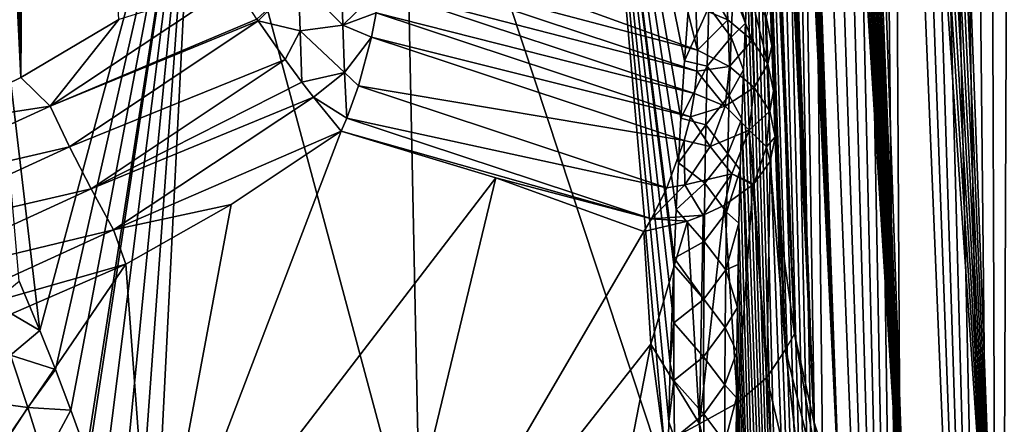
# Model space of a CAD drawing. Header units: metres. Extents: x -109 to 109, y -452 to 89.
# Tile 425 of 656: x 83.18 to 94.08, y -51.73 to -47.25. Entities that reach past the tile are written whole.
import ezdxf

# ---------------------------------------------------------------- set-up
doc = ezdxf.new("R2010")
doc.units = ezdxf.units.M
doc.layers.add('solid_k244270000c71_000_01_01', color=7, linetype='CONTINUOUS')

msp = doc.modelspace()

# ---------------------------------------------------------------- linework, layer by layer
at = {"layer": 'solid_k244270000c71_000_01_01'}
for points in [[(93.016342, -54.149315, 52.726425), (92.082939, -27.115461, 32.850582), (91.948006, -27.236088, 33.36858)], [(94.02282, -55.41444, 51.15097), (92.217461, -27.051338, 32.405468), (92.082939, -27.115461, 32.850582)], [(93.016342, -54.149315, 52.726425), (94.02282, -55.41444, 51.15097), (92.082939, -27.115461, 32.850582)], [(94.02282, -55.41444, 51.15097), (92.349197, -27.033031, 32.026413), (92.217461, -27.051338, 32.405468)], [(94.02282, -55.41444, 51.15097), (92.477654, -27.051043, 31.70277), (92.349197, -27.033031, 32.026413)], [(94.02282, -55.41444, 51.15097), (92.603394, -27.098083, 31.423885), (92.477654, -27.051043, 31.70277)], [(94.02282, -55.41444, 51.15097), (92.727791, -27.16997, 31.180613), (92.603394, -27.098083, 31.423885)], [(93.016342, -54.149315, 52.726425), (91.948006, -27.236088, 33.36858), (91.881203, -27.320484, 33.656384)], [(94.02282, -55.41444, 51.15097), (92.852615, -27.264616, 30.96558), (92.727791, -27.16997, 31.180613)], [(93.016342, -54.149315, 52.726425), (91.881203, -27.320484, 33.656384), (91.815262, -27.423334, 33.964935)], [(94.02282, -55.41444, 51.15097), (92.979492, -27.381588, 30.773851), (92.852615, -27.264616, 30.96558)], [(93.016342, -54.149315, 52.726425), (91.815262, -27.423334, 33.964935), (91.750412, -27.545359, 34.294739)], [(95.265472, -56.383541, 49.535446), (93.110634, -27.522493, 30.601496), (92.979492, -27.381588, 30.773851)], [(94.02282, -55.41444, 51.15097), (95.265472, -56.383541, 49.535446), (92.979492, -27.381588, 30.773851)], [(93.016342, -54.149315, 52.726425), (91.750412, -27.545359, 34.294739), (91.686974, -27.688744, 34.64727)], [(95.265472, -56.383541, 49.535446), (93.248306, -27.690174, 30.446127), (93.110634, -27.522493, 30.601496)], [(93.016342, -54.149315, 52.726425), (91.686974, -27.688744, 34.64727), (91.625206, -27.8547, 35.023323)], [(95.265472, -56.383541, 49.535446), (93.395241, -27.889816, 30.306898), (93.248306, -27.690174, 30.446127)], [(93.016342, -54.149315, 52.726425), (91.625206, -27.8547, 35.023323), (91.565407, -28.044769, 35.423889)], [(95.265472, -56.383541, 49.535446), (93.554832, -28.128473, 30.18388), (93.395241, -27.889816, 30.306898)], [(82.094849, -48.424351, 59.660351), (83.193497, -47.888908, 59.756741), (82.230133, -28.079182, 44.385303)], [(83.193497, -47.888908, 59.756741), (82.395798, -28.497026, 44.770954), (82.230133, -28.079182, 44.385303)], [(93.016342, -54.149315, 52.726425), (91.565407, -28.044769, 35.423889), (91.507889, -28.261427, 35.850639)], [(95.265472, -56.383541, 49.535446), (93.730324, -28.415083, 30.079674), (93.554832, -28.128473, 30.18388)], [(93.016342, -54.149315, 52.726425), (91.507889, -28.261427, 35.850639), (91.452904, -28.505627, 36.304226)], [(95.265472, -56.383541, 49.535446), (93.925484, -28.761179, 29.998798), (93.730324, -28.415083, 30.079674)], [(83.193497, -47.888908, 59.756741), (82.56205, -28.936354, 45.17532), (82.395798, -28.497026, 44.770954)], [(93.016342, -54.149315, 52.726425), (91.452904, -28.505627, 36.304226), (91.400795, -28.780434, 36.786678)], [(95.265472, -56.383541, 49.535446), (94.142647, -29.17742, 29.948421), (93.925484, -28.761179, 29.998798)], [(92.255585, -52.589005, 54.250748), (91.400795, -28.780434, 36.786678), (91.351852, -29.087515, 37.299065)], [(92.255585, -52.589005, 54.250748), (93.016342, -54.149315, 52.726425), (91.400795, -28.780434, 36.786678)], [(83.193497, -47.888908, 59.756741), (82.686806, -29.281778, 45.492142), (82.56205, -28.936354, 45.17532)], [(92.255585, -52.589005, 54.250748), (91.351852, -29.087515, 37.299065), (91.321136, -29.311329, 37.658035)], [(83.193497, -47.888908, 59.756741), (82.811523, -29.641489, 45.821014), (82.686806, -29.281778, 45.492142)], [(92.255585, -52.589005, 54.250748), (91.321136, -29.311329, 37.658035), (91.292068, -29.551212, 38.031395)], [(83.193497, -47.888908, 59.756741), (82.936333, -30.014673, 46.1614), (82.811523, -29.641489, 45.821014)], [(92.255585, -52.589005, 54.250748), (91.292068, -29.551212, 38.031395), (91.264786, -29.808813, 38.420174)], [(92.255585, -52.589005, 54.250748), (91.264786, -29.808813, 38.420174), (91.239311, -30.083542, 38.824005)], [(83.193497, -47.888908, 59.756741), (83.060883, -30.403023, 46.514423), (82.936333, -30.014673, 46.1614)], [(92.255585, -52.589005, 54.250748), (91.239311, -30.083542, 38.824005), (91.215836, -30.377831, 39.244339)], [(83.193497, -47.888908, 59.756741), (83.184921, -30.807961, 46.88102), (83.060883, -30.403023, 46.514423)], [(92.255585, -52.589005, 54.250748), (91.215836, -30.377831, 39.244339), (91.194405, -30.691626, 39.681168)], [(91.97229, -51.695942, 54.988487), (91.194405, -30.691626, 39.681168), (91.175125, -31.026051, 40.135098)], [(91.97229, -51.695942, 54.988487), (92.255585, -52.589005, 54.250748), (91.194405, -30.691626, 39.681168)], [(83.193497, -47.888908, 59.756741), (83.308708, -31.228159, 47.26033), (83.184921, -30.807961, 46.88102)], [(91.97229, -51.695942, 54.988487), (91.175125, -31.026051, 40.135098), (91.15818, -31.383402, 40.607445)], [(83.193497, -47.888908, 59.756741), (84.278717, -47.246174, 59.869385), (83.308708, -31.228159, 47.26033)], [(91.97229, -51.695942, 54.988487), (91.15818, -31.383402, 40.607445), (91.143555, -31.762846, 41.097729)], [(91.97229, -51.695942, 54.988487), (91.143555, -31.762846, 41.097729), (91.134247, -32.063923, 41.478264)], [(91.97229, -51.695942, 54.988487), (91.134247, -32.063923, 41.478264), (91.126427, -32.379814, 41.870167)], [(91.97229, -51.695942, 54.988487), (91.126427, -32.379814, 41.870167), (91.120041, -32.709656, 42.272972)], [(91.97229, -51.695942, 54.988487), (91.120041, -32.709656, 42.272972), (91.115211, -33.05529, 42.687588)], [(91.97229, -51.695942, 54.988487), (91.115211, -33.05529, 42.687588), (91.112045, -33.41827, 43.114777)], [(91.757278, -50.725632, 55.706089), (91.112045, -33.41827, 43.114777), (91.110443, -33.797138, 43.553852)], [(91.757278, -50.725632, 55.706089), (91.97229, -51.695942, 54.988487), (91.112045, -33.41827, 43.114777)], [(91.757278, -50.725632, 55.706089), (91.110443, -33.797138, 43.553852), (91.110504, -34.193455, 44.005501)], [(91.757278, -50.725632, 55.706089), (91.110504, -34.193455, 44.005501), (91.112358, -34.609577, 44.470798)], [(91.757278, -50.725632, 55.706089), (91.112358, -34.609577, 44.470798), (91.115105, -34.9562, 44.852654)], [(91.757278, -50.725632, 55.706089), (91.115105, -34.9562, 44.852654), (91.118935, -35.314785, 45.242928)], [(91.757278, -50.725632, 55.706089), (91.118935, -35.314785, 45.242928), (91.123947, -35.686813, 45.642223)], [(91.757278, -50.725632, 55.706089), (91.123947, -35.686813, 45.642223), (91.130203, -36.073765, 46.05114)], [(91.757278, -50.725632, 55.706089), (91.130203, -36.073765, 46.05114), (91.137665, -36.475231, 46.469528)], [(91.757278, -50.725632, 55.706089), (91.137665, -36.475231, 46.469528), (91.146271, -36.890274, 46.896996)], [(91.757278, -50.725632, 55.706089), (91.146271, -36.890274, 46.896996), (91.156105, -37.320793, 47.33427)], [(91.613777, -49.67606, 56.39986), (91.156105, -37.320793, 47.33427), (91.167252, -37.768696, 47.782082)], [(91.613777, -49.67606, 56.39986), (91.757278, -50.725632, 55.706089), (91.156105, -37.320793, 47.33427)], [(91.613777, -49.67606, 56.39986), (91.167252, -37.768696, 47.782082), (91.179695, -38.234394, 48.240643)], [(94.022644, -67.019218, 34.577629), (93.244164, -38.08292, 15.600641), (93.391479, -38.019226, 15.836111)], [(94.022644, -67.019218, 34.577629), (93.391479, -38.019226, 15.836111), (93.550964, -37.984489, 16.102036)], [(94.022644, -67.019218, 34.577629), (93.550964, -37.984489, 16.102036), (93.726509, -37.983807, 16.406855)], [(94.022644, -67.019218, 34.577629), (93.726509, -37.983807, 16.406855), (93.921356, -38.025181, 16.758844)], [(94.022644, -67.019218, 34.577629), (93.921356, -38.025181, 16.758844), (94.138138, -38.119164, 17.166239)], [(94.022644, -67.019218, 34.577629), (93.106247, -38.172516, 15.389776), (93.244164, -38.08292, 15.600641)], [(95.265274, -65.832581, 36.040886), (94.022644, -67.019218, 34.577629), (94.138138, -38.119164, 17.166239)], [(91.613777, -49.67606, 56.39986), (91.179695, -38.234394, 48.240643), (91.193314, -38.715984, 48.70929)], [(94.022644, -67.019218, 34.577629), (92.97493, -38.287556, 15.198542), (93.106247, -38.172516, 15.389776)], [(94.022644, -67.019218, 34.577629), (92.847725, -38.429184, 15.022923), (92.97493, -38.287556, 15.198542)], [(93.016296, -68.066841, 32.850117), (92.722656, -38.600571, 14.860564), (92.847725, -38.429184, 15.022923)], [(94.022644, -67.019218, 34.577629), (93.016296, -68.066841, 32.850117), (92.847725, -38.429184, 15.022923)], [(93.016296, -68.066841, 32.850117), (92.597656, -38.807274, 14.709655), (92.722656, -38.600571, 14.860564)], [(91.613777, -49.67606, 56.39986), (91.193314, -38.715984, 48.70929), (91.20562, -39.130898, 49.107937)], [(93.016296, -68.066841, 32.850117), (92.471344, -39.056278, 14.570004), (92.597656, -38.807274, 14.709655)], [(90.683044, -47.586914, 58.376957), (90.664322, -47.10141, 58.008484), (88.514854, -38.917656, 52.655231)], [(88.974243, -46.966763, 59.262623), (90.683044, -47.586914, 58.376957), (88.514854, -38.917656, 52.655231)], [(93.016296, -68.066841, 32.850117), (92.342567, -39.357655, 14.442955), (92.471344, -39.056278, 14.570004)], [(91.613777, -49.67606, 56.39986), (91.20562, -39.130898, 49.107937), (91.218849, -39.55954, 49.514336)], [(93.016296, -68.066841, 32.850117), (92.210732, -39.723488, 14.331423), (92.342567, -39.357655, 14.442955)], [(91.613777, -49.67606, 56.39986), (91.218849, -39.55954, 49.514336), (91.233032, -40.003204, 49.928848)], [(93.016296, -68.066841, 32.850117), (92.076813, -40.165485, 14.241096), (92.210732, -39.723488, 14.331423)], [(91.613777, -49.67606, 56.39986), (91.233032, -40.003204, 49.928848), (91.248077, -40.460247, 50.350918)], [(93.016296, -68.066841, 32.850117), (91.942688, -40.69426, 14.178947), (92.076813, -40.165485, 14.241096)], [(91.613777, -49.67606, 56.39986), (91.248077, -40.460247, 50.350918), (91.263924, -40.930107, 50.780407)], [(92.255592, -68.965515, 30.86268), (91.810715, -41.319534, 14.152598), (91.942688, -40.69426, 14.178947)], [(93.016296, -68.066841, 32.850117), (92.255592, -68.965515, 30.86268), (91.942688, -40.69426, 14.178947)], [(91.613777, -49.67606, 56.39986), (91.263924, -40.930107, 50.780407), (91.280655, -41.414848, 51.218006)], [(91.613777, -49.67606, 56.39986), (91.280655, -41.414848, 51.218006), (91.295738, -41.843742, 51.600079)], [(92.255592, -68.965515, 30.86268), (91.746254, -41.671303, 14.155176), (91.810715, -41.319534, 14.152598)], [(92.255592, -68.965515, 30.86268), (91.68322, -42.051617, 14.170082), (91.746254, -41.671303, 14.155176)], [(91.613777, -49.67606, 56.39986), (91.295738, -41.843742, 51.600079), (91.311546, -42.286373, 51.989071)], [(92.255592, -68.965515, 30.86268), (91.621849, -42.461643, 14.198122), (91.68322, -42.051617, 14.170082)], [(91.613777, -49.67606, 56.39986), (91.311546, -42.286373, 51.989071), (91.328094, -42.743824, 52.385914)], [(92.255592, -68.965515, 30.86268), (91.562416, -42.902866, 14.240331), (91.621849, -42.461643, 14.198122)], [(90.351044, -52.362946, 15.43154), (87.416039, -43.466736, 10.562274), (89.495529, -42.545303, 11.878214)], [(90.365959, -51.6982, 15.211625), (90.351044, -52.362946, 15.43154), (89.495529, -42.545303, 11.878214)], [(90.383202, -51.058437, 15.008201), (90.365959, -51.6982, 15.211625), (89.495529, -42.545303, 11.878214)], [(90.403549, -50.445267, 14.821859), (90.383202, -51.058437, 15.008201), (89.495529, -42.545303, 11.878214)], [(90.421982, -49.961697, 14.680727), (90.403549, -50.445267, 14.821859), (89.495529, -42.545303, 11.878214)], [(90.424957, -49.887695, 14.659566), (90.421982, -49.961697, 14.680727), (89.495529, -42.545303, 11.878214)], [(90.44812, -49.349968, 14.509502), (90.424957, -49.887695, 14.659566), (89.495529, -42.545303, 11.878214)], [(90.473724, -48.833496, 14.372313), (90.44812, -49.349968, 14.509502), (89.495529, -42.545303, 11.878214)], [(90.501228, -48.336502, 14.246622), (90.473724, -48.833496, 14.372313), (89.495529, -42.545303, 11.878214)], [(90.540245, -47.701889, 14.095153), (90.501228, -48.336502, 14.246622), (89.495529, -42.545303, 11.878214)], [(90.582756, -47.100498, 13.9625), (90.540245, -47.701889, 14.095153), (89.495529, -42.545303, 11.878214)], [(91.613777, -49.67606, 56.39986), (91.328094, -42.743824, 52.385914), (91.345345, -43.215595, 52.791397)], [(92.255592, -68.965515, 30.86268), (91.505249, -43.377674, 14.298508), (91.562416, -42.902866, 14.240331)], [(91.613777, -49.67606, 56.39986), (91.345345, -43.215595, 52.791397), (91.363228, -43.700527, 53.203915)], [(92.255592, -68.965515, 30.86268), (91.4506, -43.887009, 14.373331), (91.505249, -43.377674, 14.298508)], [(87.621178, -53.464222, 13.920864), (85.14035, -44.220341, 9.486015), (87.416039, -43.466736, 10.562274)], [(90.351044, -52.362946, 15.43154), (87.621178, -53.464222, 13.920864), (87.416039, -43.466736, 10.562274)], [(91.613777, -49.67606, 56.39986), (91.363228, -43.700527, 53.203915), (91.381699, -44.197479, 53.621761)], [(92.255592, -68.965515, 30.86268), (91.398811, -44.43383, 14.467003), (91.4506, -43.887009, 14.373331)], [(83.404076, -50.689713, 10.890937), (82.709366, -44.792572, 8.668781), (85.14035, -44.220341, 9.486015)], [(83.575569, -51.121033, 11.110837), (83.404076, -50.689713, 10.890937), (85.14035, -44.220341, 9.486015)], [(83.747635, -51.572269, 11.341606), (83.575569, -51.121033, 11.110837), (85.14035, -44.220341, 9.486015)], [(83.919884, -52.04549, 11.584183), (83.747635, -51.572269, 11.341606), (85.14035, -44.220341, 9.486015)], [(83.941856, -52.107258, 11.61592), (83.919884, -52.04549, 11.584183), (85.14035, -44.220341, 9.486015)], [(84.09243, -52.539032, 11.838307), (83.941856, -52.107258, 11.61592), (85.14035, -44.220341, 9.486015)], [(84.274612, -53.083996, 12.120094), (84.09243, -52.539032, 11.838307), (85.14035, -44.220341, 9.486015)], [(84.456314, -53.656559, 12.417188), (84.274612, -53.083996, 12.120094), (85.14035, -44.220341, 9.486015)], [(84.637535, -54.254856, 12.729357), (84.456314, -53.656559, 12.417188), (85.14035, -44.220341, 9.486015)], [(87.621178, -53.464222, 13.920864), (84.637535, -54.254856, 12.729357), (85.14035, -44.220341, 9.486015)], [(91.613777, -49.67606, 56.39986), (91.381699, -44.197479, 53.621761), (91.400688, -44.705299, 54.043217)], [(92.255592, -68.965515, 30.86268), (91.350182, -45.019722, 14.580708), (91.398811, -44.43383, 14.467003)], [(83.404076, -50.689713, 10.890937), (83.176735, -50.143002, 10.613376), (82.709366, -44.792572, 8.668781)], [(91.613777, -49.67606, 56.39986), (91.400688, -44.705299, 54.043217), (91.417679, -45.157654, 54.413612)], [(91.972298, -69.353317, 29.77116), (91.319656, -45.433128, 14.668466), (91.350182, -45.019722, 14.580708)], [(92.255592, -68.965515, 30.86268), (91.972298, -69.353317, 29.77116), (91.350182, -45.019722, 14.580708)], [(91.613777, -49.67606, 56.39986), (91.417679, -45.157654, 54.413612), (91.434975, -45.617134, 54.784988)], [(91.972298, -69.353317, 29.77116), (91.290764, -45.865513, 14.766369), (91.319656, -45.433128, 14.668466)], [(91.613777, -49.67606, 56.39986), (91.434975, -45.617134, 54.784988), (91.452606, -46.084686, 55.15876)], [(91.972298, -69.353317, 29.77116), (91.263649, -46.318413, 14.875616), (91.290764, -45.865513, 14.766369)], [(91.613777, -49.67606, 56.39986), (91.452606, -46.084686, 55.15876), (91.470566, -46.560394, 55.535042)], [(91.972298, -69.353317, 29.77116), (91.238327, -46.791275, 14.995774), (91.263649, -46.318413, 14.875616)], [(91.01825, -47.2495, 57.726929), (90.645912, -46.61972, 57.63818), (90.664322, -47.10141, 58.008484)], [(91.01825, -47.2495, 57.726929), (90.997612, -46.733524, 57.331192), (90.645912, -46.61972, 57.63818)], [(91.613777, -49.67606, 56.39986), (91.470566, -46.560394, 55.535042), (91.488838, -47.044254, 55.913837)], [(87.181747, -46.660397, 60.186935), (87.162323, -46.90974, 60.311478), (90.678429, -47.818329, 58.533218)], [(87.181747, -46.660397, 60.186935), (90.683044, -47.586914, 58.376957), (88.974243, -46.966763, 59.262623)], [(87.181747, -46.660397, 60.186935), (90.678429, -47.818329, 58.533218), (90.683044, -47.586914, 58.376957)], [(91.291008, -47.473389, 57.405449), (90.997612, -46.733524, 57.331192), (91.01825, -47.2495, 57.726929)], [(91.291008, -47.473389, 57.405449), (91.2705, -46.951878, 57.005692), (90.997612, -46.733524, 57.331192)], [(83.518417, -48.20512, 60.067581), (85.556198, -46.852303, 60.317825), (84.278717, -47.246174, 59.869385)], [(83.518417, -48.20512, 60.067581), (85.807663, -47.242344, 60.513924), (85.556198, -46.852303, 60.317825)], [(85.820107, -47.260876, 60.520073), (86.268684, -46.819183, 60.470734), (85.807663, -47.242344, 60.513924)], [(85.820107, -47.260876, 60.520073), (86.285416, -47.372841, 60.59866), (86.268684, -46.819183, 60.470734)], [(86.758415, -47.307049, 60.545536), (86.74324, -46.797989, 60.41658), (86.268684, -46.819183, 60.470734)], [(86.758415, -47.307049, 60.545536), (86.268684, -46.819183, 60.470734), (86.285416, -47.372841, 60.59866)], [(86.758415, -47.307049, 60.545536), (87.162323, -46.90974, 60.311478), (86.74324, -46.797989, 60.41658)], [(91.082314, -46.789135, 14.532826), (91.056557, -47.440166, 14.704844), (90.811043, -47.108467, 14.203507)], [(91.082314, -46.789135, 14.532826), (91.215004, -47.286301, 15.128642), (91.056557, -47.440166, 14.704844)], [(91.082314, -46.789135, 14.532826), (91.238327, -46.791275, 14.995774), (91.215004, -47.286301, 15.128642)], [(91.972298, -69.353317, 29.77116), (91.215004, -47.286301, 15.128642), (91.238327, -46.791275, 14.995774)], [(86.758415, -47.307049, 60.545536), (87.126602, -47.171539, 60.402782), (87.162323, -46.90974, 60.311478)], [(87.162323, -46.90974, 60.311478), (87.126602, -47.171539, 60.402782), (90.652641, -48.065586, 58.660778)], [(87.162323, -46.90974, 60.311478), (90.652641, -48.065586, 58.660778), (90.678429, -47.818329, 58.533218)], [(91.463539, -47.738018, 57.047642), (91.2705, -46.951878, 57.005692), (91.291008, -47.473389, 57.405449)], [(91.463539, -47.738018, 57.047642), (91.443451, -47.21703, 56.648472), (91.2705, -46.951878, 57.005692)], [(91.443451, -47.21703, 56.648472), (91.507416, -47.53627, 56.295143), (91.488838, -47.044254, 55.913837)], [(91.613777, -49.67606, 56.39986), (91.488838, -47.044254, 55.913837), (91.507416, -47.53627, 56.295143)], [(86.758415, -47.307049, 60.545536), (87.075294, -47.440536, 60.458988), (87.126602, -47.171539, 60.402782)], [(87.126602, -47.171539, 60.402782), (87.075294, -47.440536, 60.458988), (90.605225, -48.32349, 58.75761)], [(87.126602, -47.171539, 60.402782), (90.605225, -48.32349, 58.75761), (90.652641, -48.065586, 58.660778)], [(90.811043, -47.108467, 14.203507), (90.540245, -47.701889, 14.095153), (90.582756, -47.100498, 13.9625)], [(90.791412, -47.761806, 14.377071), (90.540245, -47.701889, 14.095153), (90.811043, -47.108467, 14.203507)], [(91.01825, -47.2495, 57.726929), (90.664322, -47.10141, 58.008484), (90.683044, -47.586914, 58.376957)], [(91.056557, -47.440166, 14.704844), (90.791412, -47.761806, 14.377071), (90.811043, -47.108467, 14.203507)], [(83.518417, -48.20512, 60.067581), (84.278717, -47.246174, 59.869385), (83.193497, -47.888908, 59.756741)], [(83.518417, -48.20512, 60.067581), (85.820107, -47.260876, 60.520073), (85.807663, -47.242344, 60.513924)], [(83.732155, -48.654247, 60.241013), (85.820107, -47.260876, 60.520073), (83.518417, -48.20512, 60.067581)], [(83.732155, -48.654247, 60.241013), (86.119362, -47.688759, 60.589561), (85.820107, -47.260876, 60.520073)], [(85.820107, -47.260876, 60.520073), (86.119362, -47.688759, 60.589561), (86.285416, -47.372841, 60.59866)], [(91.038658, -47.767822, 58.119606), (91.01825, -47.2495, 57.726929), (90.683044, -47.586914, 58.376957)], [(91.291008, -47.473389, 57.405449), (91.01825, -47.2495, 57.726929), (91.038658, -47.767822, 58.119606)], [(91.056557, -47.440166, 14.704844), (91.215004, -47.286301, 15.128642), (91.193703, -47.803459, 15.27417)], [(91.972298, -69.353317, 29.77116), (91.193703, -47.803459, 15.27417), (91.215004, -47.286301, 15.128642)], [(91.463539, -47.738018, 57.047642), (91.507416, -47.53627, 56.295143), (91.443451, -47.21703, 56.648472)], [(86.119362, -47.688759, 60.589561), (86.305504, -47.940174, 60.565563), (86.285416, -47.372841, 60.59866)], [(86.776772, -47.831944, 60.533375), (86.758415, -47.307049, 60.545536), (86.285416, -47.372841, 60.59866)], [(86.776772, -47.831944, 60.533375), (86.285416, -47.372841, 60.59866), (86.305504, -47.940174, 60.565563)], [(86.776772, -47.831944, 60.533375), (87.075294, -47.440536, 60.458988), (86.758415, -47.307049, 60.545536)], [(86.776772, -47.831944, 60.533375), (86.930267, -47.978973, 60.462414), (87.075294, -47.440536, 60.458988)], [(87.075294, -47.440536, 60.458988), (86.930267, -47.978973, 60.462414), (90.537132, -48.586937, 58.821754)], [(87.075294, -47.440536, 60.458988), (90.537132, -48.586937, 58.821754), (90.605225, -48.32349, 58.75761)], [(91.056557, -47.440166, 14.704844), (91.035652, -48.088528, 14.887226), (90.791412, -47.761806, 14.377071)], [(91.056557, -47.440166, 14.704844), (91.193703, -47.803459, 15.27417), (91.035652, -48.088528, 14.887226)], [(91.291008, -47.473389, 57.405449), (91.038658, -47.767822, 58.119606), (91.311378, -47.997269, 57.802116)], [(91.463539, -47.738018, 57.047642), (91.291008, -47.473389, 57.405449), (91.311378, -47.997269, 57.802116)], [(90.678429, -47.818329, 58.533218), (91.038658, -47.767822, 58.119606), (90.683044, -47.586914, 58.376957)], [(91.463539, -47.738018, 57.047642), (91.526283, -48.036438, 56.678963), (91.507416, -47.53627, 56.295143)], [(91.613777, -49.67606, 56.39986), (91.507416, -47.53627, 56.295143), (91.526283, -48.036438, 56.678963)], [(83.971848, -49.121746, 60.279396), (86.119362, -47.688759, 60.589561), (83.732155, -48.654247, 60.241013)], [(83.971848, -49.121746, 60.279396), (86.305504, -47.940174, 60.565563), (86.119362, -47.688759, 60.589561)], [(90.791412, -47.761806, 14.377071), (90.501228, -48.336502, 14.246622), (90.540245, -47.701889, 14.095153)], [(91.463539, -47.738018, 57.047642), (91.311378, -47.997269, 57.802116), (91.483574, -48.26136, 57.443748)], [(91.463539, -47.738018, 57.047642), (91.483574, -48.26136, 57.443748), (91.526283, -48.036438, 56.678963)], [(86.433113, -48.106384, 60.52145), (86.776772, -47.831944, 60.533375), (86.305504, -47.940174, 60.565563)], [(86.433113, -48.106384, 60.52145), (86.800613, -48.33672, 60.378944), (86.776772, -47.831944, 60.533375)], [(86.776772, -47.831944, 60.533375), (86.800613, -48.33672, 60.378944), (86.930267, -47.978973, 60.462414)], [(90.776276, -48.411785, 14.56058), (90.501228, -48.336502, 14.246622), (90.791412, -47.761806, 14.377071)], [(90.678429, -47.818329, 58.533218), (90.652641, -48.065586, 58.660778), (90.99173, -48.204121, 58.407341)], [(90.678429, -47.818329, 58.533218), (90.99173, -48.204121, 58.407341), (91.038658, -47.767822, 58.119606)], [(91.035652, -48.088528, 14.887226), (90.776276, -48.411785, 14.56058), (90.791412, -47.761806, 14.377071)], [(90.99173, -48.204121, 58.407341), (91.311378, -47.997269, 57.802116), (91.038658, -47.767822, 58.119606)], [(91.035652, -48.088528, 14.887226), (91.193703, -47.803459, 15.27417), (91.174545, -48.343712, 15.433206)], [(91.972298, -69.353317, 29.77116), (91.174545, -48.343712, 15.433206), (91.193703, -47.803459, 15.27417)], [(83.518417, -48.20512, 60.067581), (83.193497, -47.888908, 59.756741), (82.094849, -48.424351, 59.660351)], [(83.971848, -49.121746, 60.279396), (86.433113, -48.106384, 60.52145), (86.305504, -47.940174, 60.565563)], [(86.930267, -47.978973, 60.462414), (86.800613, -48.33672, 60.378944), (90.344604, -49.109646, 58.847645)], [(86.930267, -47.978973, 60.462414), (90.344604, -49.109646, 58.847645), (90.537132, -48.586937, 58.821754)], [(90.652641, -48.065586, 58.660778), (90.605225, -48.32349, 58.75761), (90.99173, -48.204121, 58.407341)], [(91.256859, -48.47113, 58.112282), (91.311378, -47.997269, 57.802116), (90.99173, -48.204121, 58.407341)], [(91.256859, -48.47113, 58.112282), (91.483574, -48.26136, 57.443748), (91.311378, -47.997269, 57.802116)], [(91.483574, -48.26136, 57.443748), (91.545441, -48.544758, 57.065292), (91.526283, -48.036438, 56.678963)], [(91.613777, -49.67606, 56.39986), (91.526283, -48.036438, 56.678963), (91.545441, -48.544758, 57.065292)], [(84.220856, -49.575184, 60.180069), (86.433113, -48.106384, 60.52145), (83.971848, -49.121746, 60.279396)], [(84.220856, -49.575184, 60.180069), (86.73848, -48.483292, 60.321529), (86.433113, -48.106384, 60.52145)], [(86.433113, -48.106384, 60.52145), (86.73848, -48.483292, 60.321529), (86.800613, -48.33672, 60.378944)], [(91.035652, -48.088528, 14.887226), (91.019043, -48.734264, 15.079094), (90.776276, -48.411785, 14.56058)], [(91.035652, -48.088528, 14.887226), (91.174545, -48.343712, 15.433206), (91.019043, -48.734264, 15.079094)], [(81.295715, -49.221836, 59.869213), (83.518417, -48.20512, 60.067581), (82.094849, -48.424351, 59.660351)], [(83.732155, -48.654247, 60.241013), (83.518417, -48.20512, 60.067581), (81.295715, -49.221836, 59.869213)], [(90.605225, -48.32349, 58.75761), (90.823151, -48.65168, 58.623257), (90.99173, -48.204121, 58.407341)], [(91.256859, -48.47113, 58.112282), (90.99173, -48.204121, 58.407341), (90.823151, -48.65168, 58.623257)], [(91.446129, -48.656738, 57.707836), (91.483574, -48.26136, 57.443748), (91.256859, -48.47113, 58.112282)], [(91.446129, -48.656738, 57.707836), (91.545441, -48.544758, 57.065292), (91.483574, -48.26136, 57.443748)], [(86.800613, -48.33672, 60.378944), (86.73848, -48.483292, 60.321529), (90.17366, -49.451279, 58.784851)], [(86.800613, -48.33672, 60.378944), (90.17366, -49.451279, 58.784851), (90.344604, -49.109646, 58.847645)], [(90.776276, -48.411785, 14.56058), (90.473724, -48.833496, 14.372313), (90.501228, -48.336502, 14.246622)], [(90.605225, -48.32349, 58.75761), (90.537132, -48.586937, 58.821754), (90.823151, -48.65168, 58.623257)], [(91.019043, -48.734264, 15.079094), (91.174545, -48.343712, 15.433206), (91.157715, -48.909081, 15.607457)], [(91.757278, -69.695786, 28.613926), (91.157715, -48.909081, 15.607457), (91.174545, -48.343712, 15.433206)], [(91.972298, -69.353317, 29.77116), (91.757278, -69.695786, 28.613926), (91.174545, -48.343712, 15.433206)], [(84.220856, -49.575184, 60.180069), (85.523056, -49.295547, 60.139771), (86.73848, -48.483292, 60.321529)], [(86.73848, -48.483292, 60.321529), (85.523056, -49.295547, 60.139771), (84.649765, -53.954803, 57.305618)], [(88.453484, -48.999275, 59.584633), (86.73848, -48.483292, 60.321529), (84.649765, -53.954803, 57.305618)], [(90.17366, -49.451279, 58.784851), (86.73848, -48.483292, 60.321529), (88.453484, -48.999275, 59.584633)], [(90.765137, -49.058552, 14.753256), (90.473724, -48.833496, 14.372313), (90.776276, -48.411785, 14.56058)], [(91.019043, -48.734264, 15.079094), (90.765137, -49.058552, 14.753256), (90.776276, -48.411785, 14.56058)], [(91.063904, -48.955845, 58.339298), (91.256859, -48.47113, 58.112282), (90.823151, -48.65168, 58.623257)], [(91.063904, -48.955845, 58.339298), (91.307503, -49.06477, 57.913792), (91.256859, -48.47113, 58.112282)], [(91.446129, -48.656738, 57.707836), (91.256859, -48.47113, 58.112282), (91.307503, -49.06477, 57.913792)], [(90.537132, -48.586937, 58.821754), (90.344604, -49.109646, 58.847645), (90.545212, -49.077854, 58.75161)], [(90.537132, -48.586937, 58.821754), (90.545212, -49.077854, 58.75161), (90.823151, -48.65168, 58.623257)], [(91.446129, -48.656738, 57.707836), (91.488731, -48.816887, 57.512108), (91.545441, -48.544758, 57.065292)], [(91.488731, -48.816887, 57.512108), (91.658051, -50.900265, 56.218258), (91.545441, -48.544758, 57.065292)], [(91.658051, -50.900265, 56.218258), (91.613777, -49.67606, 56.39986), (91.545441, -48.544758, 57.065292)], [(81.446739, -49.703548, 60.019615), (83.732155, -48.654247, 60.241013), (81.295715, -49.221836, 59.869213)], [(83.971848, -49.121746, 60.279396), (83.732155, -48.654247, 60.241013), (81.446739, -49.703548, 60.019615)], [(91.063904, -48.955845, 58.339298), (90.823151, -48.65168, 58.623257), (90.545212, -49.077854, 58.75161)], [(91.446129, -48.656738, 57.707836), (91.307503, -49.06477, 57.913792), (91.488731, -48.816887, 57.512108)], [(91.019043, -48.734264, 15.079094), (91.006302, -49.37743, 15.279781), (90.765137, -49.058552, 14.753256)], [(91.019043, -48.734264, 15.079094), (91.157715, -48.909081, 15.607457), (91.006302, -49.37743, 15.279781)], [(91.307503, -49.06477, 57.913792), (91.451118, -51.210075, 56.590649), (91.488731, -48.816887, 57.512108)], [(91.451118, -51.210075, 56.590649), (91.658051, -50.900265, 56.218258), (91.488731, -48.816887, 57.512108)], [(90.765137, -49.058552, 14.753256), (90.44812, -49.349968, 14.509502), (90.473724, -48.833496, 14.372313)], [(91.006302, -49.37743, 15.279781), (91.157715, -48.909081, 15.607457), (91.143196, -49.498829, 15.796306)], [(91.757278, -69.695786, 28.613926), (91.143196, -49.498829, 15.796306), (91.157715, -48.909081, 15.607457)], [(88.453484, -48.999275, 59.584633), (84.649765, -53.954803, 57.305618), (87.051567, -54.799007, 56.099972)], [(90.090057, -49.593182, 58.736443), (88.453484, -48.999275, 59.584633), (87.051567, -54.799007, 56.099972)], [(90.17366, -49.451279, 58.784851), (88.453484, -48.999275, 59.584633), (90.090057, -49.593182, 58.736443)], [(91.063904, -48.955845, 58.339298), (90.545212, -49.077854, 58.75161), (90.748077, -49.412361, 58.464722)], [(91.063904, -48.955845, 58.339298), (90.748077, -49.412361, 58.464722), (90.984421, -49.299843, 58.288692)], [(91.063904, -48.955845, 58.339298), (90.984421, -49.299843, 58.288692), (91.297302, -49.074673, 57.929707)], [(91.063904, -48.955845, 58.339298), (91.297302, -49.074673, 57.929707), (91.307503, -49.06477, 57.913792)], [(81.614738, -50.202614, 60.033417), (83.971848, -49.121746, 60.279396), (81.446739, -49.703548, 60.019615)], [(84.220856, -49.575184, 60.180069), (83.971848, -49.121746, 60.279396), (81.614738, -50.202614, 60.033417)], [(90.17366, -49.451279, 58.784851), (90.748077, -49.412361, 58.464722), (90.545212, -49.077854, 58.75161)], [(90.344604, -49.109646, 58.847645), (90.17366, -49.451279, 58.784851), (90.545212, -49.077854, 58.75161)], [(90.757576, -49.702251, 14.954463), (90.44812, -49.349968, 14.509502), (90.765137, -49.058552, 14.753256)], [(91.006302, -49.37743, 15.279781), (90.757576, -49.702251, 14.954463), (90.765137, -49.058552, 14.753256)], [(90.984421, -49.299843, 58.288692), (91.126289, -51.49062, 56.896027), (91.297302, -49.074673, 57.929707)], [(91.126289, -51.49062, 56.896027), (91.451118, -51.210075, 56.590649), (91.297302, -49.074673, 57.929707)], [(91.307503, -49.06477, 57.913792), (91.297302, -49.074673, 57.929707), (91.451118, -51.210075, 56.590649)], [(84.220856, -49.575184, 60.180069), (84.356651, -49.954361, 59.988613), (85.523056, -49.295547, 60.139771)], [(85.523056, -49.295547, 60.139771), (84.356651, -49.954361, 59.988613), (84.649765, -53.954803, 57.305618)], [(90.757576, -49.702251, 14.954463), (90.424957, -49.887695, 14.659566), (90.44812, -49.349968, 14.509502)], [(90.706085, -51.722439, 57.113209), (91.126289, -51.49062, 56.896027), (90.984421, -49.299843, 58.288692)], [(90.748077, -49.412361, 58.464722), (90.706085, -51.722439, 57.113209), (90.984421, -49.299843, 58.288692)], [(90.17366, -49.451279, 58.784851), (90.090057, -49.593182, 58.736443), (90.571785, -49.476921, 58.564117)], [(90.571785, -49.476921, 58.564117), (90.090057, -49.593182, 58.736443), (90.166145, -50.840912, 57.938835)], [(90.571785, -49.476921, 58.564117), (90.166145, -50.840912, 57.938835), (90.706085, -51.722439, 57.113209)], [(90.17366, -49.451279, 58.784851), (90.571785, -49.476921, 58.564117), (90.748077, -49.412361, 58.464722)], [(90.748077, -49.412361, 58.464722), (90.571785, -49.476921, 58.564117), (90.706085, -51.722439, 57.113209)], [(91.006302, -49.37743, 15.279781), (90.997017, -50.018074, 15.488654), (90.757576, -49.702251, 14.954463)], [(91.006302, -49.37743, 15.279781), (91.143196, -49.498829, 15.796306), (90.997017, -50.018074, 15.488654)], [(81.788048, -50.684406, 59.909664), (84.220856, -49.575184, 60.180069), (81.614738, -50.202614, 60.033417)], [(81.788048, -50.684406, 59.909664), (84.356651, -49.954361, 59.988613), (84.220856, -49.575184, 60.180069)], [(90.166145, -50.840912, 57.938835), (90.090057, -49.593182, 58.736443), (87.051567, -54.799007, 56.099972)], [(90.997017, -50.018074, 15.488654), (91.143196, -49.498829, 15.796306), (91.133965, -49.958813, 15.949035)], [(91.757278, -69.695786, 28.613926), (91.133965, -49.958813, 15.949035), (91.143196, -49.498829, 15.796306)], [(90.753204, -50.34301, 15.163595), (90.424957, -49.887695, 14.659566), (90.757576, -49.702251, 14.954463)], [(90.997017, -50.018074, 15.488654), (90.753204, -50.34301, 15.163595), (90.757576, -49.702251, 14.954463)], [(91.658051, -50.900265, 56.218258), (91.757278, -50.725632, 55.706089), (91.613777, -49.67606, 56.39986)], [(90.753204, -50.34301, 15.163595), (90.421982, -49.961697, 14.680727), (90.424957, -49.887695, 14.659566)], [(81.788048, -50.684406, 59.909664), (82.119873, -50.924042, 59.760262), (84.356651, -49.954361, 59.988613)], [(84.356651, -49.954361, 59.988613), (82.047287, -53.336498, 58.188652), (84.649765, -53.954803, 57.305618)], [(84.356651, -49.954361, 59.988613), (82.119873, -50.924042, 59.760262), (82.047287, -53.336498, 58.188652)], [(90.421356, -50.604877, 14.889355), (90.403549, -50.445267, 14.821859), (90.421982, -49.961697, 14.680727)], [(90.421356, -50.604877, 14.889355), (90.421982, -49.961697, 14.680727), (90.753204, -50.34301, 15.163595)], [(90.997017, -50.018074, 15.488654), (90.990852, -50.65625, 15.705194), (90.753204, -50.34301, 15.163595)], [(90.997017, -50.018074, 15.488654), (91.126205, -50.434528, 16.111782), (90.990852, -50.65625, 15.705194)], [(90.997017, -50.018074, 15.488654), (91.133965, -49.958813, 15.949035), (91.126205, -50.434528, 16.111782)], [(91.757278, -69.695786, 28.613926), (91.126205, -50.434528, 16.111782), (91.133965, -49.958813, 15.949035)], [(82.87999, -50.381493, 10.635332), (83.176735, -50.143002, 10.613376), (83.404076, -50.689713, 10.890937)], [(90.421356, -50.604877, 14.889355), (90.753204, -50.34301, 15.163595), (90.751701, -50.98093, 15.380193)], [(90.990852, -50.65625, 15.705194), (90.751701, -50.98093, 15.380193), (90.753204, -50.34301, 15.163595)], [(82.87999, -50.381493, 10.635332), (83.404076, -50.689713, 10.890937), (83.080276, -50.960136, 10.920702)], [(90.421356, -50.604877, 14.889355), (90.383202, -51.058437, 15.008201), (90.403549, -50.445267, 14.821859)], [(90.990852, -50.65625, 15.705194), (91.126205, -50.434528, 16.111782), (91.119881, -50.925243, 16.283892)], [(91.757278, -69.695786, 28.613926), (91.119881, -50.925243, 16.283892), (91.126205, -50.434528, 16.111782)], [(90.421356, -50.604877, 14.889355), (90.423561, -51.24358, 15.105025), (90.383202, -51.058437, 15.008201)], [(90.421356, -50.604877, 14.889355), (90.751701, -50.98093, 15.380193), (90.423561, -51.24358, 15.105025)], [(90.990852, -50.65625, 15.705194), (90.987511, -51.292, 15.928976), (90.751701, -50.98093, 15.380193)], [(90.990852, -50.65625, 15.705194), (91.119881, -50.925243, 16.283892), (90.987511, -51.292, 15.928976)], [(83.080276, -50.960136, 10.920702), (83.404076, -50.689713, 10.890937), (83.575569, -51.121033, 11.110837)], [(91.658051, -50.900265, 56.218258), (92.123589, -52.807243, 54.748531), (91.757278, -50.725632, 55.706089)], [(92.123589, -52.807243, 54.748531), (91.97229, -51.695942, 54.988487), (91.757278, -50.725632, 55.706089)], [(90.166145, -50.840912, 57.938835), (87.051567, -54.799007, 56.099972), (89.193558, -55.848328, 54.601387)], [(90.315079, -51.932987, 57.166832), (90.166145, -50.840912, 57.938835), (89.193558, -55.848328, 54.601387)], [(90.706085, -51.722439, 57.113209), (90.166145, -50.840912, 57.938835), (90.315079, -51.932987, 57.166832)], [(91.451118, -51.210075, 56.590649), (91.915489, -53.170025, 55.068787), (91.658051, -50.900265, 56.218258)], [(91.915489, -53.170025, 55.068787), (92.123589, -52.807243, 54.748531), (91.658051, -50.900265, 56.218258)], [(83.080276, -50.960136, 10.920702), (83.270439, -51.540253, 11.208582), (82.751373, -51.472008, 11.168744)], [(83.080276, -50.960136, 10.920702), (83.575569, -51.121033, 11.110837), (83.270439, -51.540253, 11.208582)], [(90.423561, -51.24358, 15.105025), (90.751701, -50.98093, 15.380193), (90.752792, -51.616104, 15.603839)], [(90.987511, -51.292, 15.928976), (90.752792, -51.616104, 15.603839), (90.751701, -50.98093, 15.380193)], [(90.987511, -51.292, 15.928976), (91.119881, -50.925243, 16.283892), (91.115105, -51.432449, 16.466789)], [(91.757278, -69.695786, 28.613926), (91.115105, -51.432449, 16.466789), (91.119881, -50.925243, 16.283892)], [(90.423561, -51.24358, 15.105025), (90.365959, -51.6982, 15.211625), (90.383202, -51.058437, 15.008201)], [(83.270439, -51.540253, 11.208582), (83.575569, -51.121033, 11.110837), (83.747635, -51.572269, 11.341606)], [(91.126289, -51.49062, 56.896027), (91.593376, -53.506779, 55.314388), (91.451118, -51.210075, 56.590649)], [(91.593376, -53.506779, 55.314388), (91.915489, -53.170025, 55.068787), (91.451118, -51.210075, 56.590649)], [(90.423561, -51.24358, 15.105025), (90.428185, -51.879261, 15.327637), (90.365959, -51.6982, 15.211625)], [(90.423561, -51.24358, 15.105025), (90.752792, -51.616104, 15.603839), (90.428185, -51.879261, 15.327637)], [(90.987511, -51.292, 15.928976), (90.986717, -51.925369, 16.159582), (90.752792, -51.616104, 15.603839)], [(90.987511, -51.292, 15.928976), (91.115105, -51.432449, 16.466789), (90.986717, -51.925369, 16.159582)], [(90.986717, -51.925369, 16.159582), (91.115105, -51.432449, 16.466789), (91.111984, -51.957386, 16.661663)], [(91.757278, -69.695786, 28.613926), (91.111984, -51.957386, 16.661663), (91.115105, -51.432449, 16.466789)], [(83.270439, -51.540253, 11.208582), (82.934875, -52.050201, 11.46223), (82.751373, -51.472008, 11.168744)], [(83.270439, -51.540253, 11.208582), (83.451263, -52.121578, 11.498865), (82.934875, -52.050201, 11.46223)], [(83.270439, -51.540253, 11.208582), (83.747635, -51.572269, 11.341606), (83.451263, -52.121578, 11.498865)], [(90.706085, -51.722439, 57.113209), (91.179604, -53.794147, 55.4683), (91.126289, -51.49062, 56.896027)], [(91.179604, -53.794147, 55.4683), (91.593376, -53.506779, 55.314388), (91.126289, -51.49062, 56.896027)], [(83.451263, -52.121578, 11.498865), (83.747635, -51.572269, 11.341606), (83.919884, -52.04549, 11.584183)], [(90.428185, -51.879261, 15.327637), (90.752792, -51.616104, 15.603839), (90.75621, -52.248619, 15.834137)], [(90.986717, -51.925369, 16.159582), (90.75621, -52.248619, 15.834137), (90.752792, -51.616104, 15.603839)], [(90.706085, -51.722439, 57.113209), (90.315079, -51.932987, 57.166832), (90.789879, -53.79797, 55.657597)], [(90.428185, -51.879261, 15.327637), (90.351044, -52.362946, 15.43154), (90.365959, -51.6982, 15.211625)], [(90.706085, -51.722439, 57.113209), (90.789879, -53.79797, 55.657597), (91.179604, -53.794147, 55.4683)], [(92.123589, -52.807243, 54.748531), (92.255585, -52.589005, 54.250748), (91.97229, -51.695942, 54.988487)]]:
    msp.add_3dface(points, dxfattribs=at)

doc.saveas('drawing.dxf')
